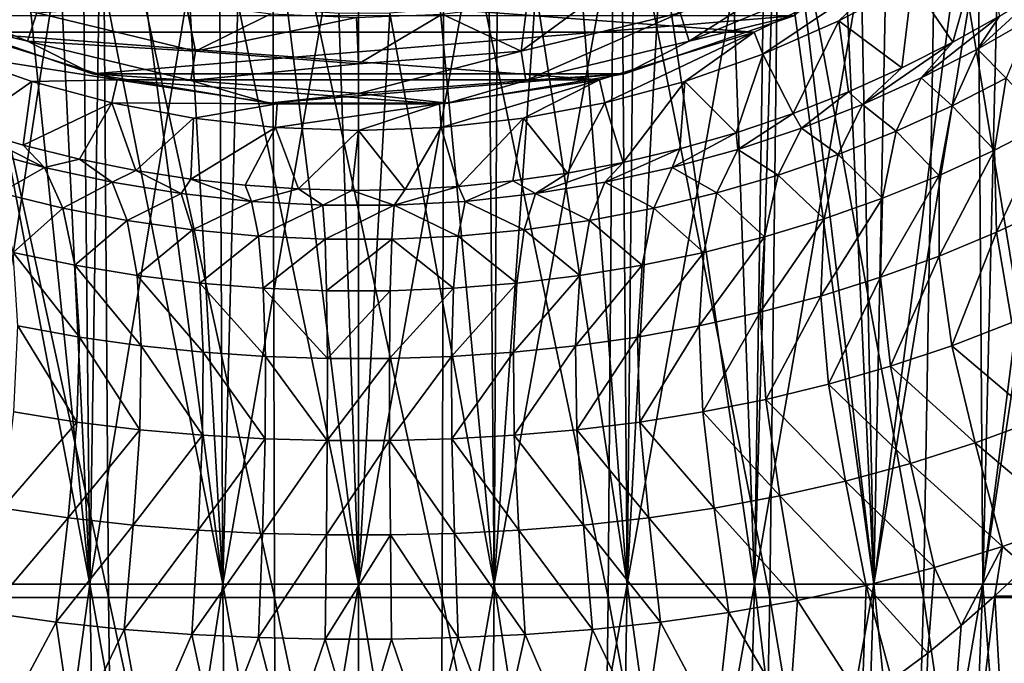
# Model space of a CAD drawing. Header units: metres. Extents: x -62 to 300, y -109 to 109.
# Tile 257 of 656: x -4 to 8, y -20 to -12. Entities that reach past the tile are written whole.
import ezdxf

# ---------------------------------------------------------------- set-up
doc = ezdxf.new("R2010")
doc.units = ezdxf.units.M
doc.layers.add('solid_500635', color=7, linetype='CONTINUOUS')

msp = doc.modelspace()

# ---------------------------------------------------------------- linework, layer by layer
at = {"layer": 'solid_500635'}
for points in [[(-4.751396, -18.722889, 10.404106), (-4.89263, -9.378201, 10.713366), (-3.318159, -9.378201, 11.300613)], [(-3.222375, -18.722889, 10.974401), (-4.751396, -18.722889, 10.404106), (-3.318159, -9.378201, 11.300613)], [(-3.222375, -18.722889, 10.974401), (-3.318159, -9.378201, 11.300613), (-1.67614, -9.378201, 11.657813)], [(-1.627756, -18.722889, 11.32129), (-3.222375, -18.722889, 10.974401), (-1.67614, -9.378201, 11.657813)], [(-1.627756, -18.722889, 11.32129), (-1.67614, -9.378201, 11.657813), (0, -9.378201, 11.777693)], [(0, -18.722889, 11.437709), (-1.627756, -18.722889, 11.32129), (0, -9.378201, 11.777693)], [(0, -18.722889, 11.437709), (0, -9.378201, 11.777693), (1.67614, -9.378201, 11.657813)], [(1.627756, -18.722889, 11.32129), (0, -18.722889, 11.437709), (1.67614, -9.378201, 11.657813)], [(1.627756, -18.722889, 11.32129), (1.67614, -9.378201, 11.657813), (3.318159, -9.378201, 11.300613)], [(3.222375, -18.722889, 10.974401), (1.627756, -18.722889, 11.32129), (3.318159, -9.378201, 11.300613)], [(3.222375, -18.722889, 10.974401), (3.318159, -9.378201, 11.300613), (4.89263, -9.378201, 10.713366)], [(4.751396, -18.722889, 10.404106), (3.222375, -18.722889, 10.974401), (4.89263, -9.378201, 10.713366)], [(4.751396, -18.722889, 10.404106), (4.89263, -9.378201, 10.713366), (6.367501, -9.378201, 9.908026)], [(6.183692, -18.722889, 9.622013), (4.751396, -18.722889, 10.404106), (6.367501, -9.378201, 9.908026)], [(5.989859, -9.383389, -10.140644), (5.760743, -9.592948, -10.266631), (6.183692, -18.722889, -9.622013)], [(7.420053, -9.378201, -9.146412), (5.989859, -9.383389, -10.140644), (6.183692, -18.722889, -9.622013)], [(6.183692, -18.722889, 9.622013), (6.367501, -9.378201, 9.908026), (7.712749, -9.378201, 8.900986)], [(7.490107, -18.722889, 8.644044), (6.183692, -18.722889, 9.622013), (7.712749, -9.378201, 8.900986)], [(7.420053, -9.378201, -9.146412), (6.183692, -18.722889, -9.622013), (7.490107, -18.722889, -8.644044)], [(8.689301, -9.378201, -7.950477), (7.420053, -9.378201, -9.146412), (7.490107, -18.722889, -8.644044)], [(7.490107, -18.722889, 8.644044), (7.712749, -9.378201, 8.900986), (8.900986, -9.378201, 7.712749)], [(8.644044, -18.722889, 7.490107), (7.490107, -18.722889, 8.644044), (8.900986, -9.378201, 7.712749)], [(8.689301, -9.378201, -7.950477), (7.490107, -18.722889, -8.644044), (8.644044, -18.722889, -7.490107)], [(-5.048886, -9.458281, 14.206204), (-4.934061, -18.882759, 13.883117), (-2.997687, -18.882759, 14.425663)], [(-3.06745, -9.458281, 14.761377), (-5.048886, -9.458281, 14.206204), (-2.997687, -18.882759, 14.425663)], [(-3.06745, -9.458281, 14.761377), (-2.997687, -18.882759, 14.425663), (-1.005472, -18.882759, 14.699487)], [(-1.028872, -9.458281, 15.041574), (-3.06745, -9.458281, 14.761377), (-1.005472, -18.882759, 14.699487)], [(-1.028872, -9.458281, 15.041574), (-1.005472, -18.882759, 14.699487), (1.005472, -18.882759, 14.699487)], [(1.028872, -9.458281, 15.041574), (-1.028872, -9.458281, 15.041574), (1.005472, -18.882759, 14.699487)], [(1.028872, -9.458281, 15.041574), (1.005472, -18.882759, 14.699487), (2.997687, -18.882759, 14.425663)], [(3.06745, -9.458281, 14.761377), (1.028872, -9.458281, 15.041574), (2.997687, -18.882759, 14.425663)], [(3.06745, -9.458281, 14.761377), (2.997687, -18.882759, 14.425663), (4.934061, -18.882759, 13.883117)], [(5.048886, -9.458281, 14.206204), (3.06745, -9.458281, 14.761377), (4.934061, -18.882759, 13.883117)], [(5.048886, -9.458281, 14.206204), (4.934061, -18.882759, 13.883117), (6.778522, -18.882759, 13.081954)], [(6.936272, -9.458281, 13.386397), (5.048886, -9.458281, 14.206204), (6.778522, -18.882759, 13.081954)], [(6.936272, -9.458281, 13.386397), (6.778522, -18.882759, 13.081954), (8.496713, -18.882759, 12.037099)], [(8.694448, -9.458281, 12.317227), (6.936272, -9.458281, 13.386397), (8.496713, -18.882759, 12.037099)], [(5.760743, -9.592948, -10.266631), (5.156703, -10.086422, -10.568942), (6.183692, -18.722889, -9.622013)], [(5.156703, -10.086422, -10.568942), (5.002838, -10.200698, -10.639322), (6.183692, -18.722889, -9.622013)], [(5.002838, -10.200698, -10.639322), (4.461769, -10.566623, -10.866693), (4.751396, -18.722889, -10.404106)], [(5.002838, -10.200698, -10.639322), (4.751396, -18.722889, -10.404106), (6.183692, -18.722889, -9.622013)], [(-4.826112, -10.32509, -10.71702), (-4.751396, -18.722889, -10.404106), (-3.222375, -18.722889, -10.974401)], [(-4.039246, -10.815668, -11.023385), (-4.826112, -10.32509, -10.71702), (-3.222375, -18.722889, -10.974401)], [(4.461769, -10.566623, -10.866693), (3.631193, -11.028137, -11.158134), (4.751396, -18.722889, -10.404106)], [(-3.590352, -11.045238, -11.170829), (-4.039246, -10.815668, -11.023385), (-3.222375, -18.722889, -10.974401)], [(7.131498, -12.222363, -19.842424), (6.641706, -11.503773, -36.392689), (7.482812, -10.97527, -36.392689)], [(7.688519, -11.910586, -19.350048), (7.131498, -12.222363, -19.842424), (7.482812, -10.97527, -36.392689)], [(-3.10386, -11.264496, -11.309093), (-3.590352, -11.045238, -11.170829), (-3.222375, -18.722889, -10.974401)], [(3.631193, -11.028137, -11.158134), (3.16512, -11.237353, -11.292922), (3.222375, -18.722889, -10.974401)], [(3.631193, -11.028137, -11.158134), (3.222375, -18.722889, -10.974401), (4.751396, -18.722889, -10.404106)], [(3.967935, -12.212049, -42.863949), (3.857465, -11.872057, -47.727131), (5.667172, -11.122452, -47.727131)], [(3.967935, -12.212049, -42.863949), (5.667172, -11.122452, -47.727131), (5.829468, -11.440976, -42.863949)], [(4.747665, -12.101635, -38), (-4.747665, -12.101635, -38), (-6.5, -11.25833, -38)], [(6.5, -11.25833, -38), (4.747665, -12.101635, -38), (-6.5, -11.25833, -38)], [(-3.10386, -11.264496, -11.309093), (-3.222375, -18.722889, -10.974401), (-1.627756, -18.722889, -11.32129)], [(-2.584586, -11.455875, -11.433174), (-3.10386, -11.264496, -11.309093), (-1.627756, -18.722889, -11.32129)], [(3.16512, -11.237353, -11.292922), (2.663182, -11.429002, -11.415939), (3.222375, -18.722889, -10.974401)], [(4.852975, -12.36518, -36.392689), (4.747665, -12.101635, -38), (6.5, -11.25833, -38)], [(4.852975, -12.36518, -36.392689), (6.5, -11.25833, -38), (5.763456, -11.96794, -36.392689)], [(5.763456, -11.96794, -36.392689), (6.5, -11.25833, -38), (6.641706, -11.503773, -36.392689)], [(-5.829468, -11.440976, -42.863949), (-3.967935, -12.212049, -42.863949), (-5.221393, -11.905237, -38)], [(-5.829468, -11.440976, -42.863949), (-3.857465, -11.872057, -47.727131), (-3.967935, -12.212049, -42.863949)], [(-2.028775, -11.620064, -11.539787), (-2.584586, -11.455875, -11.433174), (-1.627756, -18.722889, -11.32129)], [(2.663182, -11.429002, -11.415939), (2.129664, -11.596099, -11.522326), (3.222375, -18.722889, -10.974401)], [(3.967935, -12.212049, -42.863949), (5.829468, -11.440976, -42.863949), (5.221393, -11.905237, -38)], [(1.952774, -12.329332, -47.727131), (2.023299, -11.756059, -52.566944), (3.029588, -11.537775, -52.566944)], [(3.857465, -11.872057, -47.727131), (1.952774, -12.329332, -47.727131), (3.029588, -11.537775, -52.566944)], [(6.51883, -12.530626, -20.336859), (5.763456, -11.96794, -36.392689), (6.641706, -11.503773, -36.392689)], [(7.131498, -12.222363, -19.842424), (6.51883, -12.530626, -20.336859), (6.641706, -11.503773, -36.392689)], [(-1.445866, -11.75124, -11.623214), (-2.028775, -11.620064, -11.539787), (-1.627756, -18.722889, -11.32129)], [(2.129664, -11.596099, -11.522326), (1.569515, -11.725334, -11.607959), (1.627756, -18.722889, -11.32129)], [(2.129664, -11.596099, -11.522326), (1.627756, -18.722889, -11.32129), (3.222375, -18.722889, -10.974401)], [(7.425432, -12.308231, -17.969797), (7.688519, -11.910586, -19.350048), (8.193791, -11.600644, -18.853992)], [(8.06941, -11.938563, -17.330069), (7.425432, -12.308231, -17.969797), (8.193791, -11.600644, -18.853992)], [(-1.952774, -12.329332, -47.727131), (-3.857465, -11.872057, -47.727131), (-2.069861, -11.74795, -52.566944)], [(-1.952774, -12.329332, -47.727131), (-2.069861, -11.74795, -52.566944), (-1.050233, -11.882578, -52.566944)], [(-1.445866, -11.75124, -11.623214), (-1.627756, -18.722889, -11.32129), (0, -18.722889, -11.437709)], [(-0.848729, -11.835724, -11.679421), (-1.445866, -11.75124, -11.623214), (0, -18.722889, -11.437709)], [(1.569515, -11.725334, -11.607959), (0.980375, -11.821135, -11.669557), (1.627756, -18.722889, -11.32129)], [(1.952774, -12.329332, -47.727131), (1.003215, -11.88664, -52.566944), (2.023299, -11.756059, -52.566944)], [(-5.221393, -11.905237, -38), (-3.19066, -12.602324, -38), (5.221393, -11.905237, -38)], [(-3.967935, -12.212049, -42.863949), (-3.19066, -12.602324, -38), (-5.221393, -11.905237, -38)], [(-3.967935, -12.212049, -42.863949), (-3.857465, -11.872057, -47.727131), (-1.952774, -12.329332, -47.727131)], [(-3.19066, -12.602324, -38), (3.19066, -12.602324, -38), (5.221393, -11.905237, -38)], [(-1.952774, -12.329332, -47.727131), (-1.050233, -11.882578, -52.566944), (-0.023582, -11.928876, -52.566944)], [(-0.233106, -11.876997, -11.706632), (-0.848729, -11.835724, -11.679421), (0, -18.722889, -11.437709)], [(0.37879, -11.873583, -11.702929), (-0.233106, -11.876997, -11.706632), (0, -18.722889, -11.437709)], [(0, -12.483019, -47.727131), (-0.023582, -11.928876, -52.566944), (1.003215, -11.88664, -52.566944)], [(0.37879, -11.873583, -11.702929), (0, -18.722889, -11.437709), (1.627756, -18.722889, -11.32129)], [(1.952774, -12.329332, -47.727131), (0, -12.483019, -47.727131), (1.003215, -11.88664, -52.566944)], [(0.980375, -11.821135, -11.669557), (0.37879, -11.873583, -11.702929), (1.627756, -18.722889, -11.32129)], [(2.008698, -12.682419, -42.863949), (1.952774, -12.329332, -47.727131), (3.857465, -11.872057, -47.727131)], [(2.008698, -12.682419, -42.863949), (3.857465, -11.872057, -47.727131), (3.967935, -12.212049, -42.863949)], [(3.967935, -12.212049, -42.863949), (5.221393, -11.905237, -38), (3.19066, -12.602324, -38)], [(6.751344, -12.652664, -18.57132), (7.131498, -12.222363, -19.842424), (7.688519, -11.910586, -19.350048)], [(7.425432, -12.308231, -17.969797), (6.751344, -12.652664, -18.57132), (7.688519, -11.910586, -19.350048)], [(0, -12.483019, -47.727131), (-1.952774, -12.329332, -47.727131), (-0.023582, -11.928876, -52.566944)], [(5.214139, -13.077832, -21.212837), (4.852975, -12.36518, -36.392689), (5.763456, -11.96794, -36.392689)], [(5.877648, -12.817324, -20.797371), (5.214139, -13.077832, -21.212837), (5.763456, -11.96794, -36.392689)], [(6.51883, -12.530626, -20.336859), (5.877648, -12.817324, -20.797371), (5.763456, -11.96794, -36.392689)], [(7.770457, -12.655437, -16.172354), (7.425432, -12.308231, -17.969797), (8.06941, -11.938563, -17.330069)], [(-4.852975, -12.36518, -36.392689), (-4.747665, -12.101635, -38), (-2.893329, -12.673361, -38)], [(2.893329, -12.673361, -38), (-2.893329, -12.673361, -38), (-4.747665, -12.101635, -38)], [(4.747665, -12.101635, -38), (2.893329, -12.673361, -38), (-4.747665, -12.101635, -38)], [(2.955837, -12.950369, -36.392689), (2.893329, -12.673361, -38), (4.747665, -12.101635, -38)], [(2.955837, -12.950369, -36.392689), (4.747665, -12.101635, -38), (3.915354, -12.693268, -36.392689)], [(3.915354, -12.693268, -36.392689), (4.747665, -12.101635, -38), (4.852975, -12.36518, -36.392689)], [(-3.967935, -12.212049, -42.863949), (-2.008698, -12.682419, -42.863949), (-3.19066, -12.602324, -38)], [(-3.967935, -12.212049, -42.863949), (-1.952774, -12.329332, -47.727131), (-2.008698, -12.682419, -42.863949)], [(2.008698, -12.682419, -42.863949), (3.967935, -12.212049, -42.863949), (3.19066, -12.602324, -38)], [(6.04721, -12.969503, -19.129715), (6.51883, -12.530626, -20.336859), (7.131498, -12.222363, -19.842424)], [(6.751344, -12.652664, -18.57132), (6.04721, -12.969503, -19.129715), (7.131498, -12.222363, -19.842424)], [(-4.852975, -12.36518, -36.392689), (-2.893329, -12.673361, -38), (-3.915354, -12.693268, -36.392689)], [(-4.711662, -13.251649, -21.491497), (-4.852975, -12.36518, -36.392689), (-3.915354, -12.693268, -36.392689)], [(-2.008698, -12.682419, -42.863949), (-1.952774, -12.329332, -47.727131), (0, -12.483019, -47.727131)], [(0, -12.840508, -42.863949), (0, -12.483019, -47.727131), (1.952774, -12.329332, -47.727131)], [(0, -12.840508, -42.863949), (1.952774, -12.329332, -47.727131), (2.008698, -12.682419, -42.863949)], [(4.5327, -13.308744, -21.585068), (3.915354, -12.693268, -36.392689), (4.852975, -12.36518, -36.392689)], [(5.214139, -13.077832, -21.212837), (4.5327, -13.308744, -21.585068), (4.852975, -12.36518, -36.392689)], [(7.1218, -12.986961, -16.790104), (6.751344, -12.652664, -18.57132), (7.425432, -12.308231, -17.969797)], [(7.770457, -12.655437, -16.172354), (7.1218, -12.986961, -16.790104), (7.425432, -12.308231, -17.969797)], [(-2.008698, -12.682419, -42.863949), (0, -12.483019, -47.727131), (0, -12.840508, -42.863949)], [(-3.19066, -12.602324, -38), (-1.073209, -12.955619, -38), (3.19066, -12.602324, -38)], [(-2.008698, -12.682419, -42.863949), (-1.073209, -12.955619, -38), (-3.19066, -12.602324, -38)], [(-1.073209, -12.955619, -38), (1.073209, -12.955619, -38), (3.19066, -12.602324, -38)], [(2.008698, -12.682419, -42.863949), (3.19066, -12.602324, -38), (1.073209, -12.955619, -38)], [(6.04721, -12.969503, -19.129715), (5.877648, -12.817324, -20.797371), (6.51883, -12.530626, -20.336859)], [(-4.022582, -13.458506, -21.826416), (-4.711662, -13.251649, -21.491497), (-3.915354, -12.693268, -36.392689)], [(-4.022582, -13.458506, -21.826416), (-3.915354, -12.693268, -36.392689), (-2.955837, -12.950369, -36.392689)], [(-3.915354, -12.693268, -36.392689), (-2.893329, -12.673361, -38), (-2.955837, -12.950369, -36.392689)], [(-2.955837, -12.950369, -36.392689), (-2.893329, -12.673361, -38), (-0.973219, -12.96338, -38)], [(0.973219, -12.96338, -38), (-0.973219, -12.96338, -38), (-2.893329, -12.673361, -38)], [(2.893329, -12.673361, -38), (0.973219, -12.96338, -38), (-2.893329, -12.673361, -38)], [(-2.008698, -12.682419, -42.863949), (0, -12.840508, -42.863949), (-1.073209, -12.955619, -38)], [(0, -12.840508, -42.863949), (2.008698, -12.682419, -42.863949), (1.073209, -12.955619, -38)], [(0.992671, -13.246269, -36.392689), (0.973219, -12.96338, -38), (2.893329, -12.673361, -38)], [(0.992671, -13.246269, -36.392689), (2.893329, -12.673361, -38), (1.97979, -13.135047, -36.392689)], [(1.97979, -13.135047, -36.392689), (2.893329, -12.673361, -38), (2.955837, -12.950369, -36.392689)], [(3.177269, -13.66492, -22.157713), (2.955837, -12.950369, -36.392689), (3.915354, -12.693268, -36.392689)], [(3.85463, -13.5036, -21.899208), (3.177269, -13.66492, -22.157713), (3.915354, -12.693268, -36.392689)], [(4.5327, -13.308744, -21.585068), (3.85463, -13.5036, -21.899208), (3.915354, -12.693268, -36.392689)], [(6.449248, -13.292131, -17.369127), (6.04721, -12.969503, -19.129715), (6.751344, -12.652664, -18.57132)], [(7.1218, -12.986961, -16.790104), (6.449248, -13.292131, -17.369127), (6.751344, -12.652664, -18.57132)], [(7.63088, -13.517617, -15.08352), (7.1218, -12.986961, -16.790104), (7.770457, -12.655437, -16.172354)], [(8.274439, -13.188115, -14.450712), (7.63088, -13.517617, -15.08352), (7.770457, -12.655437, -16.172354)], [(0, -12.840508, -42.863949), (1.073209, -12.955619, -38), (-1.073209, -12.955619, -38)], [(5.313933, -13.255961, -19.639156), (5.214139, -13.077832, -21.212837), (5.877648, -12.817324, -20.797371)], [(6.04721, -12.969503, -19.129715), (5.313933, -13.255961, -19.639156), (5.877648, -12.817324, -20.797371)], [(-3.344415, -13.628107, -22.099682), (-4.022582, -13.458506, -21.826416), (-2.955837, -12.950369, -36.392689)], [(-2.671629, -13.764166, -22.317703), (-3.344415, -13.628107, -22.099682), (-2.955837, -12.950369, -36.392689)], [(-2.955837, -12.950369, -36.392689), (-0.973219, -12.96338, -38), (-1.97979, -13.135047, -36.392689)], [(-2.671629, -13.764166, -22.317703), (-2.955837, -12.950369, -36.392689), (-1.97979, -13.135047, -36.392689)], [(-1.97979, -13.135047, -36.392689), (-0.973219, -12.96338, -38), (-0.992671, -13.246269, -36.392689)], [(-0.992671, -13.246269, -36.392689), (-0.973219, -12.96338, -38), (0.973219, -12.96338, -38)], [(-0.992671, -13.246269, -36.392689), (0.973219, -12.96338, -38), (0, -13.283412, -36.392689)], [(0, -13.283412, -36.392689), (0.973219, -12.96338, -38), (0.992671, -13.246269, -36.392689)], [(2.507069, -13.792595, -22.364531), (1.97979, -13.135047, -36.392689), (2.955837, -12.950369, -36.392689)], [(3.177269, -13.66492, -22.157713), (2.507069, -13.792595, -22.364531), (2.955837, -12.950369, -36.392689)], [(5.753534, -13.569279, -17.904793), (5.313933, -13.255961, -19.639156), (6.04721, -12.969503, -19.129715)], [(6.449248, -13.292131, -17.369127), (5.753534, -13.569279, -17.904793), (6.04721, -12.969503, -19.129715)], [(6.967309, -13.820713, -15.681166), (6.449248, -13.292131, -17.369127), (7.1218, -12.986961, -16.790104)], [(7.63088, -13.517617, -15.08352), (6.967309, -13.820713, -15.681166), (7.1218, -12.986961, -16.790104)], [(4.552754, -13.509099, -20.093391), (4.5327, -13.308744, -21.585068), (5.214139, -13.077832, -21.212837)], [(5.313933, -13.255961, -19.639156), (4.552754, -13.509099, -20.093391), (5.214139, -13.077832, -21.212837)], [(-2.008943, -13.867478, -22.485865), (-2.671629, -13.764166, -22.317703), (-1.97979, -13.135047, -36.392689)], [(-2.008943, -13.867478, -22.485865), (-1.97979, -13.135047, -36.392689), (-0.992671, -13.246269, -36.392689)], [(1.202482, -13.953315, -22.623348), (0.992671, -13.246269, -36.392689), (1.97979, -13.135047, -36.392689)], [(1.85037, -13.887791, -22.518703), (1.202482, -13.953315, -22.623348), (1.97979, -13.135047, -36.392689)], [(2.507069, -13.792595, -22.364531), (1.85037, -13.887791, -22.518703), (1.97979, -13.135047, -36.392689)], [(7.654852, -14.50305, -14.092603), (7.63088, -13.517617, -15.08352), (8.274439, -13.188115, -14.450712)], [(8.326736, -14.189414, -13.476772), (7.654852, -14.50305, -14.092603), (8.274439, -13.188115, -14.450712)], [(-3.765738, -13.726013, -20.485899), (-4.711662, -13.251649, -21.491497), (-4.022582, -13.458506, -21.826416)], [(-3.765738, -13.726013, -20.485899), (-4.553016, -13.50903, -20.09326), (-4.711662, -13.251649, -21.491497)], [(-1.360026, -13.939931, -22.602642), (-2.008943, -13.867478, -22.485865), (-0.992671, -13.246269, -36.392689)], [(-0.716786, -13.984072, -22.673008), (-1.360026, -13.939931, -22.602642), (-0.992671, -13.246269, -36.392689)], [(-0.716786, -13.984072, -22.673008), (-0.992671, -13.246269, -36.392689), (0, -13.283412, -36.392689)], [(-0.077156, -14.000749, -22.701035), (-0.716786, -13.984072, -22.673008), (0, -13.283412, -36.392689)], [(0.558842, -13.990666, -22.684589), (-0.077156, -14.000749, -22.701035), (0, -13.283412, -36.392689)], [(0.558842, -13.990666, -22.684589), (0, -13.283412, -36.392689), (0.992671, -13.246269, -36.392689)], [(1.202482, -13.953315, -22.623348), (0.558842, -13.990666, -22.684589), (0.992671, -13.246269, -36.392689)], [(3.765466, -13.726084, -20.486023), (3.85463, -13.5036, -21.899208), (4.5327, -13.308744, -21.585068)], [(4.552754, -13.509099, -20.093391), (3.765466, -13.726084, -20.486023), (4.5327, -13.308744, -21.585068)], [(5.036134, -13.816531, -18.391777), (4.552754, -13.509099, -20.093391), (5.313933, -13.255961, -19.639156)], [(5.753534, -13.569279, -17.904793), (5.036134, -13.816531, -18.391777), (5.313933, -13.255961, -19.639156)], [(6.285006, -14.095989, -16.239571), (5.753534, -13.569279, -17.904793), (6.449248, -13.292131, -17.369127)], [(6.967309, -13.820713, -15.681166), (6.285006, -14.095989, -16.239571), (6.449248, -13.292131, -17.369127)], [(-3.765738, -13.726013, -20.485899), (-4.022582, -13.458506, -21.826416), (-3.344415, -13.628107, -22.099682)], [(-4.298963, -14.031992, -18.824343), (-4.553016, -13.50903, -20.09326), (-3.765738, -13.726013, -20.485899)], [(2.955301, -13.904047, -20.810429), (3.177269, -13.66492, -22.157713), (3.85463, -13.5036, -21.899208)], [(3.765466, -13.726084, -20.486023), (2.955301, -13.904047, -20.810429), (3.85463, -13.5036, -21.899208)], [(4.298723, -14.032044, -18.824465), (3.765466, -13.726084, -20.486023), (4.552754, -13.509099, -20.093391)], [(5.036134, -13.816531, -18.391777), (4.298723, -14.032044, -18.824465), (4.552754, -13.509099, -20.093391)], [(5.585321, -14.342364, -16.754377), (5.036134, -13.816531, -18.391777), (5.753534, -13.569279, -17.904793)], [(6.285006, -14.095989, -16.239571), (5.585321, -14.342364, -16.754377), (5.753534, -13.569279, -17.904793)], [(6.966369, -14.788158, -14.67254), (6.967309, -13.820713, -15.681166), (7.63088, -13.517617, -15.08352)], [(7.654852, -14.50305, -14.092603), (6.966369, -14.788158, -14.67254), (7.63088, -13.517617, -15.08352)], [(-2.955562, -13.903992, -20.810331), (-3.765738, -13.726013, -20.485899), (-3.344415, -13.628107, -22.099682)], [(-2.955562, -13.903992, -20.810331), (-3.344415, -13.628107, -22.099682), (-2.671629, -13.764166, -22.317703)], [(2.125683, -14.040145, -21.060226), (2.507069, -13.792595, -22.364531), (3.177269, -13.66492, -22.157713)], [(2.955301, -13.904047, -20.810429), (2.125683, -14.040145, -21.060226), (3.177269, -13.66492, -22.157713)], [(-3.543507, -14.214231, -19.197018), (-4.298963, -14.031992, -18.824343), (-3.765738, -13.726013, -20.485899)], [(-3.543507, -14.214231, -19.197018), (-3.765738, -13.726013, -20.485899), (-2.955562, -13.903992, -20.810331)], [(-2.125976, -14.040113, -21.060162), (-2.955562, -13.903992, -20.810331), (-2.671629, -13.764166, -22.317703)], [(-2.125976, -14.040113, -21.060162), (-2.671629, -13.764166, -22.317703), (-2.008943, -13.867478, -22.485865)], [(2.125683, -14.040145, -21.060226), (1.85037, -13.887791, -22.518703), (2.507069, -13.792595, -22.364531)], [(3.543259, -14.214288, -19.197128), (2.955301, -13.904047, -20.810429), (3.765466, -13.726084, -20.486023)], [(4.298723, -14.032044, -18.824465), (3.543259, -14.214288, -19.197128), (3.765466, -13.726084, -20.486023)], [(4.870274, -14.558756, -17.220726), (4.298723, -14.032044, -18.824465), (5.036134, -13.816531, -18.391777)], [(5.585321, -14.342364, -16.754377), (4.870274, -14.558756, -17.220726), (5.036134, -13.816531, -18.391777)], [(-2.772854, -14.361849, -19.503908), (-3.543507, -14.214231, -19.197018), (-2.955562, -13.903992, -20.810331)], [(-2.772854, -14.361849, -19.503908), (-2.955562, -13.903992, -20.810331), (-2.125976, -14.040113, -21.060162)], [(-1.281739, -14.132325, -21.230183), (-2.125976, -14.040113, -21.060162), (-2.008943, -13.867478, -22.485865)], [(-1.281739, -14.132325, -21.230183), (-2.008943, -13.867478, -22.485865), (-1.360026, -13.939931, -22.602642)], [(1.281461, -14.13236, -21.230238), (1.202482, -13.953315, -22.623348), (1.85037, -13.887791, -22.518703)], [(2.125683, -14.040145, -21.060226), (1.281461, -14.13236, -21.230238), (1.85037, -13.887791, -22.518703)], [(2.772614, -14.361896, -19.503998), (2.125683, -14.040145, -21.060226), (2.955301, -13.904047, -20.810429)], [(3.543259, -14.214288, -19.197128), (2.772614, -14.361896, -19.503998), (2.955301, -13.904047, -20.810429)], [(6.263139, -15.043653, -15.212739), (6.285006, -14.095989, -16.239571), (6.967309, -13.820713, -15.681166)], [(6.966369, -14.788158, -14.67254), (6.263139, -15.043653, -15.212739), (6.967309, -13.820713, -15.681166)], [(-4.142204, -14.744224, -17.633469), (-4.298963, -14.031992, -18.824343), (-3.543507, -14.214231, -19.197018)], [(-1.989772, -14.473456, -19.73959), (-2.772854, -14.361849, -19.503908), (-2.125976, -14.040113, -21.060162)], [(-1.989772, -14.473456, -19.73959), (-2.125976, -14.040113, -21.060162), (-1.281739, -14.132325, -21.230183)], [(-1.281739, -14.132325, -21.230183), (-1.360026, -13.939931, -22.602642), (-0.716786, -13.984072, -22.673008)], [(-0.428405, -14.178847, -21.316248), (-1.281739, -14.132325, -21.230183), (-0.716786, -13.984072, -22.673008)], [(-0.428405, -14.178847, -21.316248), (-0.716786, -13.984072, -22.673008), (-0.077156, -14.000749, -22.701035)], [(0.428117, -14.178843, -21.31625), (-0.428405, -14.178847, -21.316248), (-0.077156, -14.000749, -22.701035)], [(0.428117, -14.178843, -21.31625), (-0.077156, -14.000749, -22.701035), (0.558842, -13.990666, -22.684589)], [(0.428117, -14.178843, -21.31625), (0.558842, -13.990666, -22.684589), (1.202482, -13.953315, -22.623348)], [(1.281461, -14.13236, -21.230238), (0.428117, -14.178843, -21.31625), (1.202482, -13.953315, -22.623348)], [(1.98951, -14.473478, -19.739651), (1.281461, -14.13236, -21.230238), (2.125683, -14.040145, -21.060226)], [(2.772614, -14.361896, -19.503998), (1.98951, -14.473478, -19.739651), (2.125683, -14.040145, -21.060226)], [(4.141965, -14.744266, -17.633595), (3.543259, -14.214288, -19.197128), (4.298723, -14.032044, -18.824465)], [(4.870274, -14.558756, -17.220726), (4.141965, -14.744266, -17.633595), (4.298723, -14.032044, -18.824465)], [(-1.197599, -14.54841, -19.899578), (-1.989772, -14.473456, -19.73959), (-1.281739, -14.132325, -21.230183)], [(-1.197599, -14.54841, -19.899578), (-1.281739, -14.132325, -21.230183), (-0.428405, -14.178847, -21.316248)], [(1.197348, -14.548442, -19.899622), (0.428117, -14.178843, -21.31625), (1.281461, -14.13236, -21.230238)], [(1.98951, -14.473478, -19.739651), (1.197348, -14.548442, -19.899622), (1.281461, -14.13236, -21.230238)], [(5.54707, -15.268924, -15.709078), (5.585321, -14.342364, -16.754377), (6.285006, -14.095989, -16.239571)], [(6.263139, -15.043653, -15.212739), (5.54707, -15.268924, -15.709078), (6.285006, -14.095989, -16.239571)], [(-3.40278, -14.898458, -17.987766), (-4.142204, -14.744224, -17.633469), (-3.543507, -14.214231, -19.197018)], [(-3.40278, -14.898458, -17.987766), (-3.543507, -14.214231, -19.197018), (-2.772854, -14.361849, -19.503908)], [(-0.399922, -14.586005, -19.980459), (-1.197599, -14.54841, -19.899578), (-0.428405, -14.178847, -21.316248)], [(-0.399922, -14.586005, -19.980459), (-0.428405, -14.178847, -21.316248), (0.428117, -14.178843, -21.31625)], [(0.399665, -14.585999, -19.980465), (-0.399922, -14.586005, -19.980459), (0.428117, -14.178843, -21.31625)], [(1.197348, -14.548442, -19.899622), (0.399665, -14.585999, -19.980465), (0.428117, -14.178843, -21.31625)], [(3.402532, -14.898509, -17.987871), (2.772614, -14.361896, -19.503998), (3.543259, -14.214288, -19.197128)], [(4.141965, -14.744266, -17.633595), (3.402532, -14.898509, -17.987871), (3.543259, -14.214288, -19.197128)], [(7.839311, -15.587341, -13.228752), (7.654852, -14.50305, -14.092603), (8.326736, -14.189414, -13.476772)], [(-2.654819, -15.021404, -18.278494), (-3.40278, -14.898458, -17.987766), (-2.772854, -14.361849, -19.503908)], [(-2.654819, -15.021404, -18.278494), (-2.772854, -14.361849, -19.503908), (-1.989772, -14.473456, -19.73959)], [(2.654577, -15.021445, -18.278582), (1.98951, -14.473478, -19.739651), (2.772614, -14.361896, -19.503998)], [(3.402532, -14.898509, -17.987871), (2.654577, -15.021445, -18.278582), (2.772614, -14.361896, -19.503998)], [(4.820681, -15.463531, -16.157124), (4.870274, -14.558756, -17.220726), (5.585321, -14.342364, -16.754377)], [(5.54707, -15.268924, -15.709078), (4.820681, -15.463531, -16.157124), (5.585321, -14.342364, -16.754377)], [(-1.900497, -15.112953, -18.501135), (-2.654819, -15.021404, -18.278494), (-1.989772, -14.473456, -19.73959)], [(-1.900497, -15.112953, -18.501135), (-1.989772, -14.473456, -19.73959), (-1.197599, -14.54841, -19.899578)], [(1.900241, -15.112969, -18.501198), (1.197348, -14.548442, -19.899622), (1.98951, -14.473478, -19.739651)], [(2.654577, -15.021445, -18.278582), (1.900241, -15.112969, -18.501198), (1.98951, -14.473478, -19.739651)], [(7.116676, -15.865149, -13.793422), (6.966369, -14.788158, -14.67254), (7.654852, -14.50305, -14.092603)], [(7.839311, -15.587341, -13.228752), (7.116676, -15.865149, -13.793422), (7.654852, -14.50305, -14.092603)], [(-1.141926, -15.173723, -18.651871), (-1.900497, -15.112953, -18.501135), (-1.197599, -14.54841, -19.899578)], [(-1.141926, -15.173723, -18.651871), (-1.197599, -14.54841, -19.899578), (-0.399922, -14.586005, -19.980459)], [(-0.38099, -15.203959, -18.727972), (-1.141926, -15.173723, -18.651871), (-0.399922, -14.586005, -19.980459)], [(-0.38099, -15.203959, -18.727972), (-0.399922, -14.586005, -19.980459), (0.399665, -14.585999, -19.980465)], [(0.380738, -15.203951, -18.727985), (-0.38099, -15.203959, -18.727972), (0.399665, -14.585999, -19.980465)], [(1.141677, -15.173752, -18.651909), (0.380738, -15.203951, -18.727985), (0.399665, -14.585999, -19.980465)], [(1.141677, -15.173752, -18.651909), (0.399665, -14.585999, -19.980465), (1.197348, -14.548442, -19.899622)], [(1.900241, -15.112969, -18.501198), (1.141677, -15.173752, -18.651909), (1.197348, -14.548442, -19.899622)], [(4.086486, -15.627361, -16.552376), (4.141965, -14.744266, -17.633595), (4.870274, -14.558756, -17.220726)], [(4.820681, -15.463531, -16.157124), (4.086486, -15.627361, -16.552376), (4.870274, -14.558756, -17.220726)], [(-3.347028, -15.760948, -16.890209), (-4.142204, -14.744224, -17.633469), (-3.40278, -14.898458, -17.987766)], [(-3.347028, -15.760948, -16.890209), (-4.086683, -15.627337, -16.552275), (-4.142204, -14.744224, -17.633469)], [(3.346822, -15.760985, -16.890289), (3.402532, -14.898509, -17.987871), (4.141965, -14.744266, -17.633595)], [(4.086486, -15.627361, -16.552376), (3.346822, -15.760985, -16.890289), (4.141965, -14.744266, -17.633595)], [(6.382023, -16.111273, -14.317892), (6.263139, -15.043653, -15.212739), (6.966369, -14.788158, -14.67254)], [(7.116676, -15.865149, -13.793422), (6.382023, -16.111273, -14.317892), (6.966369, -14.788158, -14.67254)], [(-2.604321, -15.865457, -17.166529), (-3.40278, -14.898458, -17.987766), (-2.654819, -15.021404, -18.278494)], [(-2.604321, -15.865457, -17.166529), (-3.347028, -15.760948, -16.890209), (-3.40278, -14.898458, -17.987766)], [(2.60412, -15.865488, -17.166597), (2.654577, -15.021445, -18.278582), (3.402532, -14.898509, -17.987871)], [(3.346822, -15.760985, -16.890289), (2.60412, -15.865488, -17.166597), (3.402532, -14.898509, -17.987871)], [(-1.860282, -15.941843, -17.377533), (-2.654819, -15.021404, -18.278494), (-1.900497, -15.112953, -18.501135)], [(-1.860282, -15.941843, -17.377533), (-2.604321, -15.865457, -17.166529), (-2.654819, -15.021404, -18.278494)], [(-1.116027, -15.991808, -17.520004), (-1.900497, -15.112953, -18.501135), (-1.141926, -15.173723, -18.651871)], [(-1.116027, -15.991808, -17.520004), (-1.860282, -15.941843, -17.377533), (-1.900497, -15.112953, -18.501135)], [(1.115822, -15.991834, -17.520029), (1.141677, -15.173752, -18.651909), (1.900241, -15.112969, -18.501198)], [(1.860074, -15.941851, -17.377584), (1.115822, -15.991834, -17.520029), (1.900241, -15.112969, -18.501198)], [(1.860074, -15.941851, -17.377584), (1.900241, -15.112969, -18.501198), (2.654577, -15.021445, -18.278582)], [(2.60412, -15.865488, -17.166597), (1.860074, -15.941851, -17.377584), (2.654577, -15.021445, -18.278582)], [(5.637737, -16.325451, -14.798248), (5.54707, -15.268924, -15.709078), (6.263139, -15.043653, -15.212739)], [(6.382023, -16.111273, -14.317892), (5.637737, -16.325451, -14.798248), (6.263139, -15.043653, -15.212739)], [(-0.37203, -16.016413, -17.591833), (-1.141926, -15.173723, -18.651871), (-0.38099, -15.203959, -18.727972)], [(-0.37203, -16.016413, -17.591833), (-1.116027, -15.991808, -17.520004), (-1.141926, -15.173723, -18.651871)], [(-0.37203, -16.016413, -17.591833), (-0.38099, -15.203959, -18.727972), (0.380738, -15.203951, -18.727985)], [(0.371826, -16.016401, -17.591848), (-0.37203, -16.016413, -17.591833), (0.380738, -15.203951, -18.727985)], [(0.371826, -16.016401, -17.591848), (0.380738, -15.203951, -18.727985), (1.141677, -15.173752, -18.651909)], [(1.115822, -15.991834, -17.520029), (0.371826, -16.016401, -17.591848), (1.141677, -15.173752, -18.651909)], [(4.886791, -16.507729, -15.230424), (4.820681, -15.463531, -16.157124), (5.54707, -15.268924, -15.709078)], [(5.637737, -16.325451, -14.798248), (4.886791, -16.507729, -15.230424), (5.54707, -15.268924, -15.709078)], [(4.132085, -16.658585, -15.610385), (4.086486, -15.627361, -16.552376), (4.820681, -15.463531, -16.157124)], [(4.886791, -16.507729, -15.230424), (4.132085, -16.658585, -15.610385), (4.820681, -15.463531, -16.157124)], [(8.16145, -16.74897, -12.52879), (7.116676, -15.865149, -13.793422), (7.839311, -15.587341, -13.228752)], [(-3.376441, -16.779306, -15.933975), (-4.132345, -16.658554, -15.610256), (-4.086683, -15.627337, -16.552275)], [(-3.376441, -16.779306, -15.933975), (-4.086683, -15.627337, -16.552275), (-3.347028, -15.760948, -16.890209)], [(3.376171, -16.779348, -15.934072), (3.346822, -15.760985, -16.890289), (4.086486, -15.627361, -16.552376)], [(4.132085, -16.658585, -15.610385), (3.376171, -16.779348, -15.934072), (4.086486, -15.627361, -16.552376)], [(-2.621677, -16.871964, -16.197762), (-3.376441, -16.779306, -15.933975), (-3.347028, -15.760948, -16.890209)], [(-2.621677, -16.871964, -16.197762), (-3.347028, -15.760948, -16.890209), (-2.604321, -15.865457, -17.166529)], [(2.621411, -16.872, -16.197845), (2.60412, -15.865488, -17.166597), (3.346822, -15.760985, -16.890289)], [(3.376171, -16.779348, -15.934072), (2.621411, -16.872, -16.197845), (3.346822, -15.760985, -16.890289)], [(-1.869464, -16.938375, -16.398634), (-2.621677, -16.871964, -16.197762), (-2.604321, -15.865457, -17.166529)], [(-1.869464, -16.938375, -16.398634), (-2.604321, -15.865457, -17.166529), (-1.860282, -15.941843, -17.377533)], [(-1.120171, -16.981127, -16.533909), (-1.869464, -16.938375, -16.398634), (-1.860282, -15.941843, -17.377533)], [(-1.120171, -16.981127, -16.533909), (-1.860282, -15.941843, -17.377533), (-1.116027, -15.991808, -17.520004)], [(1.119904, -16.981155, -16.533936), (1.115822, -15.991834, -17.520029), (1.860074, -15.941851, -17.377584)], [(1.869195, -16.938383, -16.398701), (1.119904, -16.981155, -16.533936), (1.860074, -15.941851, -17.377584)], [(1.869195, -16.938383, -16.398701), (1.860074, -15.941851, -17.377584), (2.60412, -15.865488, -17.166597)], [(2.621411, -16.872, -16.197845), (1.869195, -16.938383, -16.398701), (2.60412, -15.865488, -17.166597)], [(7.397775, -17.028961, -13.078841), (6.382023, -16.111273, -14.317892), (7.116676, -15.865149, -13.793422)], [(8.16145, -16.74897, -12.52879), (7.397775, -17.028961, -13.078841), (7.116676, -15.865149, -13.793422)], [(-0.373187, -17.001936, -16.602018), (-1.120171, -16.981127, -16.533909), (-1.116027, -15.991808, -17.520004)], [(-0.373187, -17.001936, -16.602018), (-1.116027, -15.991808, -17.520004), (-0.37203, -16.016413, -17.591833)], [(-0.373187, -17.001936, -16.602018), (-0.37203, -16.016413, -17.591833), (0.371826, -16.016401, -17.591848)], [(0.372923, -17.001925, -16.602041), (-0.373187, -17.001936, -16.602018), (0.371826, -16.016401, -17.591848)], [(0.372923, -17.001925, -16.602041), (0.371826, -16.016401, -17.591848), (1.115822, -15.991834, -17.520029)], [(1.119904, -16.981155, -16.533936), (0.372923, -17.001925, -16.602041), (1.115822, -15.991834, -17.520029)], [(6.623587, -17.275126, -13.588391), (5.637737, -16.325451, -14.798248), (6.382023, -16.111273, -14.317892)], [(7.397775, -17.028961, -13.078841), (6.623587, -17.275126, -13.588391), (6.382023, -16.111273, -14.317892)], [(5.841647, -17.487421, -14.053714), (4.886791, -16.507729, -15.230424), (5.637737, -16.325451, -14.798248)], [(6.623587, -17.275126, -13.588391), (5.841647, -17.487421, -14.053714), (5.637737, -16.325451, -14.798248)], [(5.055307, -17.666208, -14.471077), (4.132085, -16.658585, -15.610385), (4.886791, -16.507729, -15.230424)], [(5.841647, -17.487421, -14.053714), (5.055307, -17.666208, -14.471077), (4.886791, -16.507729, -15.230424)], [(-4.268123, -17.812336, -14.836702), (-4.132345, -16.658554, -15.610256), (-3.376441, -16.779306, -15.933975)], [(4.267787, -17.812372, -14.836857), (3.376171, -16.779348, -15.934072), (4.132085, -16.658585, -15.610385)], [(5.055307, -17.666208, -14.471077), (4.267787, -17.812372, -14.836857), (4.132085, -16.658585, -15.610385)], [(8.16145, -16.74897, -12.52879), (8.531973, -17.987173, -12.064108), (7.397775, -17.028961, -13.078841)], [(-3.482189, -17.927723, -15.147317), (-4.268123, -17.812336, -14.836702), (-3.376441, -16.779306, -15.933975)], [(-3.482189, -17.927723, -15.147317), (-3.376441, -16.779306, -15.933975), (-2.621677, -16.871964, -16.197762)], [(-2.700187, -18.014977, -15.399611), (-3.482189, -17.927723, -15.147317), (-2.621677, -16.871964, -16.197762)], [(-2.700187, -18.014977, -15.399611), (-2.621677, -16.871964, -16.197762), (-1.869464, -16.938375, -16.398634)], [(2.699845, -18.015018, -15.399709), (1.869195, -16.938383, -16.398701), (2.621411, -16.872, -16.197845)], [(3.481842, -17.927773, -15.14743), (2.621411, -16.872, -16.197845), (3.376171, -16.779348, -15.934072)], [(3.481842, -17.927773, -15.14743), (2.699845, -18.015018, -15.399709), (2.621411, -16.872, -16.197845)], [(4.267787, -17.812372, -14.836857), (3.481842, -17.927773, -15.14743), (3.376171, -16.779348, -15.934072)], [(-1.923355, -18.076557, -15.59123), (-2.700187, -18.014977, -15.399611), (-1.869464, -16.938375, -16.398634)], [(-1.923355, -18.076557, -15.59123), (-1.869464, -16.938375, -16.398634), (-1.120171, -16.981127, -16.533909)], [(-1.151578, -18.115683, -15.719951), (-1.923355, -18.076557, -15.59123), (-1.120171, -16.981127, -16.533909)], [(-1.151578, -18.115683, -15.719951), (-1.120171, -16.981127, -16.533909), (-0.373187, -17.001936, -16.602018)], [(-0.383513, -18.134546, -15.784678), (-1.151578, -18.115683, -15.719951), (-0.373187, -17.001936, -16.602018)], [(-0.383513, -18.134546, -15.784678), (-0.373187, -17.001936, -16.602018), (0.372923, -17.001925, -16.602041)], [(0.383177, -18.134533, -15.784707), (-0.383513, -18.134546, -15.784678), (0.372923, -17.001925, -16.602041)], [(1.151236, -18.115715, -15.71998), (0.372923, -17.001925, -16.602041), (1.119904, -16.981155, -16.533936)], [(1.151236, -18.115715, -15.71998), (0.383177, -18.134533, -15.784707), (0.372923, -17.001925, -16.602041)], [(1.923014, -18.076567, -15.591308), (1.119904, -16.981155, -16.533936), (1.869195, -16.938383, -16.398701)], [(1.923014, -18.076567, -15.591308), (1.151236, -18.115715, -15.71998), (1.119904, -16.981155, -16.533936)], [(2.699845, -18.015018, -15.399709), (1.923014, -18.076567, -15.591308), (1.869195, -16.938383, -16.398701)], [(7.724559, -18.274351, -12.594335), (6.623587, -17.275126, -13.588391), (7.397775, -17.028961, -13.078841)], [(7.724559, -18.274351, -12.594335), (7.397775, -17.028961, -13.078841), (8.531973, -17.987173, -12.064108)], [(6.911331, -18.524202, -13.081725), (5.841647, -17.487421, -14.053714), (6.623587, -17.275126, -13.588391)], [(7.724559, -18.274351, -12.594335), (6.911331, -18.524202, -13.081725), (6.623587, -17.275126, -13.588391)], [(6.091265, -18.738876, -13.525499), (5.055307, -17.666208, -14.471077), (5.841647, -17.487421, -14.053714)], [(6.911331, -18.524202, -13.081725), (6.091265, -18.738876, -13.525499), (5.841647, -17.487421, -14.053714)], [(5.267939, -18.91888, -13.922338), (4.267787, -17.812372, -14.836857), (5.055307, -17.666208, -14.471077)], [(6.091265, -18.738876, -13.525499), (5.267939, -18.91888, -13.922338), (5.055307, -17.666208, -14.471077)], [(-4.444048, -19.065437, -14.269288), (-4.268123, -17.812336, -14.836702), (-3.482189, -17.927723, -15.147317)], [(4.444661, -19.065319, -14.269059), (3.481842, -17.927773, -15.14743), (4.267787, -17.812372, -14.836857)], [(5.267939, -18.91888, -13.922338), (4.444661, -19.065319, -14.269059), (4.267787, -17.812372, -14.836857)], [(-3.623672, -19.180422, -14.562714), (-4.444048, -19.065437, -14.269288), (-3.482189, -17.927723, -15.147317)], [(-3.623672, -19.180422, -14.562714), (-3.482189, -17.927723, -15.147317), (-2.700187, -18.014977, -15.399611)], [(3.62427, -19.180355, -14.562506), (2.699845, -18.015018, -15.399709), (3.481842, -17.927773, -15.14743)], [(4.444661, -19.065319, -14.269059), (3.62427, -19.180355, -14.562506), (3.481842, -17.927773, -15.14743)], [(-2.808508, -19.266905, -14.800322), (-3.623672, -19.180422, -14.562714), (-2.700187, -18.014977, -15.399611)], [(-2.808508, -19.266905, -14.800322), (-2.700187, -18.014977, -15.399611), (-1.923355, -18.076557, -15.59123)], [(2.809104, -19.266859, -14.80017), (1.923014, -18.076567, -15.591308), (2.699845, -18.015018, -15.399709)], [(3.62427, -19.180355, -14.562506), (2.809104, -19.266859, -14.80017), (2.699845, -18.015018, -15.399709)], [(7.724559, -18.274351, -12.594335), (8.531973, -17.987173, -12.064108), (8.00633, -18.51845, -12.389533)], [(-1.999667, -19.327583, -14.980339), (-2.808508, -19.266905, -14.800322), (-1.923355, -18.076557, -15.59123)], [(-1.999667, -19.327583, -14.980339), (-1.923355, -18.076557, -15.59123), (-1.151578, -18.115683, -15.719951)], [(-1.196788, -19.365978, -15.100965), (-1.999667, -19.327583, -14.980339), (-1.151578, -18.115683, -15.719951)], [(-1.196788, -19.365978, -15.100965), (-1.151578, -18.115683, -15.719951), (-0.383513, -18.134546, -15.784678)], [(-0.398207, -19.384413, -15.161541), (-1.196788, -19.365978, -15.100965), (-0.383513, -18.134546, -15.784678)], [(-0.398207, -19.384413, -15.161541), (-0.383513, -18.134546, -15.784678), (0.383177, -18.134533, -15.784707)], [(0.398794, -19.384386, -15.161536), (-0.398207, -19.384413, -15.161541), (0.383177, -18.134533, -15.784707)], [(1.197373, -19.365978, -15.100883), (0.383177, -18.134533, -15.784707), (1.151236, -18.115715, -15.71998)], [(1.197373, -19.365978, -15.100883), (0.398794, -19.384386, -15.161536), (0.383177, -18.134533, -15.784707)], [(2.000258, -19.327536, -14.980236), (1.151236, -18.115715, -15.71998), (1.923014, -18.076567, -15.591308)], [(2.000258, -19.327536, -14.980236), (1.197373, -19.365978, -15.100883), (1.151236, -18.115715, -15.71998)], [(2.809104, -19.266859, -14.80017), (2.000258, -19.327536, -14.980236), (1.923014, -18.076567, -15.591308)], [(7.724559, -18.274351, -12.594335), (7.230516, -19.220484, -12.818687), (6.911331, -18.524202, -13.081725)], [(7.724559, -18.274351, -12.594335), (7.635584, -18.863541, -12.602031), (7.230516, -19.220484, -12.818687)], [(7.724559, -18.274351, -12.594335), (8.00633, -18.51845, -12.389533), (7.635584, -18.863541, -12.602031)], [(6.911331, -18.524202, -13.081725), (6.828549, -19.550798, -13.018684), (6.091265, -18.738876, -13.525499)], [(6.911331, -18.524202, -13.081725), (7.230516, -19.220484, -12.818687), (6.828549, -19.550798, -13.018684)], [(7.635584, -18.863541, -12.602031), (8.00633, -18.51845, -12.389533), (9.166752, -18.882759, -11.535014)], [(-4.516285, -28.056614, 9.889286), (-4.751396, -18.722889, 10.404106), (-3.222375, -18.722889, 10.974401)], [(-4.751396, -18.722889, -10.404106), (-4.516285, -28.056614, -9.889286), (-3.062924, -28.056614, -10.431361)], [(-3.222375, -18.722889, -10.974401), (-4.751396, -18.722889, -10.404106), (-3.062924, -28.056614, -10.431361)], [(-3.062924, -28.056614, 10.431361), (-4.516285, -28.056614, 9.889286), (-3.222375, -18.722889, 10.974401)], [(-3.062924, -28.056614, 10.431361), (-3.222375, -18.722889, 10.974401), (-1.627756, -18.722889, 11.32129)], [(-3.222375, -18.722889, -10.974401), (-3.062924, -28.056614, -10.431361), (-1.54721, -28.056614, -10.761085)], [(-1.627756, -18.722889, -11.32129), (-3.222375, -18.722889, -10.974401), (-1.54721, -28.056614, -10.761085)], [(-1.54721, -28.056614, 10.761085), (-3.062924, -28.056614, 10.431361), (-1.627756, -18.722889, 11.32129)], [(-1.54721, -28.056614, 10.761085), (-1.627756, -18.722889, 11.32129), (0, -18.722889, 11.437709)], [(-1.627756, -18.722889, -11.32129), (-1.54721, -28.056614, -10.761085), (0, -28.056614, -10.871743)], [(0, -18.722889, -11.437709), (-1.627756, -18.722889, -11.32129), (0, -28.056614, -10.871743)], [(0, -28.056614, 10.871743), (-1.54721, -28.056614, 10.761085), (0, -18.722889, 11.437709)], [(0, -28.056614, 10.871743), (0, -18.722889, 11.437709), (1.627756, -18.722889, 11.32129)], [(1.54721, -28.056614, 10.761085), (0, -28.056614, 10.871743), (1.627756, -18.722889, 11.32129)], [(0, -18.722889, -11.437709), (0, -28.056614, -10.871743), (1.54721, -28.056614, -10.761085)], [(1.627756, -18.722889, -11.32129), (0, -18.722889, -11.437709), (1.54721, -28.056614, -10.761085)], [(1.54721, -28.056614, 10.761085), (1.627756, -18.722889, 11.32129), (3.222375, -18.722889, 10.974401)], [(3.062924, -28.056614, 10.431361), (1.54721, -28.056614, 10.761085), (3.222375, -18.722889, 10.974401)], [(1.627756, -18.722889, -11.32129), (1.54721, -28.056614, -10.761085), (3.062924, -28.056614, -10.431361)], [(3.222375, -18.722889, -10.974401), (1.627756, -18.722889, -11.32129), (3.062924, -28.056614, -10.431361)], [(3.062924, -28.056614, 10.431361), (3.222375, -18.722889, 10.974401), (4.751396, -18.722889, 10.404106)], [(4.516285, -28.056614, 9.889286), (3.062924, -28.056614, 10.431361), (4.751396, -18.722889, 10.404106)], [(3.222375, -18.722889, -10.974401), (3.062924, -28.056614, -10.431361), (4.516285, -28.056614, -9.889286)], [(4.751396, -18.722889, -10.404106), (3.222375, -18.722889, -10.974401), (4.516285, -28.056614, -9.889286)], [(4.516285, -28.056614, 9.889286), (4.751396, -18.722889, 10.404106), (6.183692, -18.722889, 9.622013)], [(5.877708, -28.056614, 9.145892), (4.516285, -28.056614, 9.889286), (6.183692, -18.722889, 9.622013)], [(4.751396, -18.722889, -10.404106), (4.516285, -28.056614, -9.889286), (5.877708, -28.056614, -9.145892)], [(6.183692, -18.722889, -9.622013), (4.751396, -18.722889, -10.404106), (5.877708, -28.056614, -9.145892)], [(6.091265, -18.738876, -13.525499), (6.042059, -20.1234, -13.369804), (5.267939, -18.91888, -13.922338)], [(5.877708, -28.056614, 9.145892), (6.183692, -18.722889, 9.622013), (7.490107, -18.722889, 8.644044)], [(7.119478, -28.056614, 8.216315), (5.877708, -28.056614, 9.145892), (7.490107, -18.722889, 8.644044)], [(6.183692, -18.722889, -9.622013), (5.877708, -28.056614, -9.145892), (7.119478, -28.056614, -8.216315)], [(6.091265, -18.738876, -13.525499), (6.399247, -19.874151, -13.216796), (6.042059, -20.1234, -13.369804)], [(6.091265, -18.738876, -13.525499), (6.828549, -19.550798, -13.018684), (6.399247, -19.874151, -13.216796)], [(7.490107, -18.722889, -8.644044), (6.183692, -18.722889, -9.622013), (7.119478, -28.056614, -8.216315)], [(7.119478, -28.056614, 8.216315), (7.490107, -18.722889, 8.644044), (8.644044, -18.722889, 7.490107)], [(8.216315, -28.056614, 7.119478), (7.119478, -28.056614, 8.216315), (8.644044, -18.722889, 7.490107)], [(7.490107, -18.722889, -8.644044), (7.119478, -28.056614, -8.216315), (8.216315, -28.056614, -7.119478)], [(8.644044, -18.722889, -7.490107), (7.490107, -18.722889, -8.644044), (8.216315, -28.056614, -7.119478)], [(-4.934061, -18.882759, 13.883117), (-4.742912, -28.296183, 13.345275), (-2.881555, -28.296183, 13.866803)], [(-2.997687, -18.882759, 14.425663), (-4.934061, -18.882759, 13.883117), (-2.881555, -28.296183, 13.866803)], [(-2.997687, -18.882759, 14.425663), (-2.881555, -28.296183, 13.866803), (-0.96652, -28.296183, 14.130018)], [(-1.005472, -18.882759, 14.699487), (-2.997687, -18.882759, 14.425663), (-0.96652, -28.296183, 14.130018)], [(-1.005472, -18.882759, 14.699487), (-0.96652, -28.296183, 14.130018), (0.96652, -28.296183, 14.130018)], [(1.005472, -18.882759, 14.699487), (-1.005472, -18.882759, 14.699487), (0.96652, -28.296183, 14.130018)], [(1.005472, -18.882759, 14.699487), (0.96652, -28.296183, 14.130018), (2.881555, -28.296183, 13.866803)], [(2.997687, -18.882759, 14.425663), (1.005472, -18.882759, 14.699487), (2.881555, -28.296183, 13.866803)], [(2.997687, -18.882759, 14.425663), (2.881555, -28.296183, 13.866803), (4.742912, -28.296183, 13.345275)], [(4.934061, -18.882759, 13.883117), (2.997687, -18.882759, 14.425663), (4.742912, -28.296183, 13.345275)], [(4.934061, -18.882759, 13.883117), (4.742912, -28.296183, 13.345275), (6.515918, -28.296183, 12.57515)], [(6.778522, -18.882759, 13.081954), (4.934061, -18.882759, 13.883117), (6.515918, -28.296183, 12.57515)], [(7.635584, -18.863541, -12.602031), (8.167544, -28.296183, -11.570774), (6.515918, -28.296183, -12.57515)], [(7.230516, -19.220484, -12.818687), (7.635584, -18.863541, -12.602031), (6.515918, -28.296183, -12.57515)], [(6.778522, -18.882759, 13.081954), (6.515918, -28.296183, 12.57515), (8.167544, -28.296183, 11.570774)], [(8.496713, -18.882759, 12.037099), (6.778522, -18.882759, 13.081954), (8.167544, -28.296183, 11.570774)], [(7.635584, -18.863541, -12.602031), (9.166752, -18.882759, -11.535014), (8.167544, -28.296183, -11.570774)], [(5.16617, -20.299168, -13.729996), (4.444661, -19.065319, -14.269059), (5.267939, -18.91888, -13.922338)], [(5.16617, -20.299168, -13.729996), (5.267939, -18.91888, -13.922338), (6.042059, -20.1234, -13.369804)], [(-4.297318, -20.438612, -14.037585), (-4.444048, -19.065437, -14.269288), (-3.623672, -19.180422, -14.562714)], [(4.292236, -20.439322, -14.039228), (3.62427, -19.180355, -14.562506), (4.444661, -19.065319, -14.269059)], [(5.16617, -20.299168, -13.729996), (4.292236, -20.439322, -14.039228), (4.444661, -19.065319, -14.269059)], [(-3.427289, -20.547094, -14.293812), (-4.297318, -20.438612, -14.037585), (-3.623672, -19.180422, -14.562714)], [(-3.427289, -20.547094, -14.293812), (-3.623672, -19.180422, -14.562714), (-2.808508, -19.266905, -14.800322)], [(3.422235, -20.547659, -14.295133), (2.809104, -19.266859, -14.80017), (3.62427, -19.180355, -14.562506)], [(4.292236, -20.439322, -14.039228), (3.422235, -20.547659, -14.295133), (3.62427, -19.180355, -14.562506)], [(6.828549, -19.550798, -13.018684), (7.230516, -19.220484, -12.818687), (6.515918, -28.296183, -12.57515)], [(-2.563035, -20.626547, -14.494982), (-3.427289, -20.547094, -14.293812), (-2.808508, -19.266905, -14.800322)], [(-2.563035, -20.626547, -14.494982), (-2.808508, -19.266905, -14.800322), (-1.999667, -19.327583, -14.980339)], [(-1.705012, -20.680059, -14.639662), (-2.563035, -20.626547, -14.494982), (-1.999667, -19.327583, -14.980339)], [(-1.705012, -20.680059, -14.639662), (-1.999667, -19.327583, -14.980339), (-1.196788, -19.365978, -15.100965)], [(-0.852222, -20.710993, -14.726686), (-1.705012, -20.680059, -14.639662), (-1.196788, -19.365978, -15.100965)], [(-0.852222, -20.710993, -14.726686), (-1.196788, -19.365978, -15.100965), (-0.398207, -19.384413, -15.161541)], [(0.847265, -20.711102, -14.727034), (0.398794, -19.384386, -15.161536), (1.197373, -19.365978, -15.100883)], [(1.700028, -20.680313, -14.640323), (0.847265, -20.711102, -14.727034), (1.197373, -19.365978, -15.100883)], [(1.700028, -20.680313, -14.640323), (1.197373, -19.365978, -15.100883), (2.000258, -19.327536, -14.980236)], [(2.55802, -20.626909, -14.49601), (1.700028, -20.680313, -14.640323), (2.000258, -19.327536, -14.980236)], [(2.55802, -20.626909, -14.49601), (2.000258, -19.327536, -14.980236), (2.809104, -19.266859, -14.80017)], [(3.422235, -20.547659, -14.295133), (2.55802, -20.626909, -14.49601), (2.809104, -19.266859, -14.80017)], [(-0.002472, -20.720901, -14.756041), (-0.852222, -20.710993, -14.726686), (-0.398207, -19.384413, -15.161541)], [(-0.002472, -20.720901, -14.756041), (-0.398207, -19.384413, -15.161541), (0.398794, -19.384386, -15.161536)], [(0.847265, -20.711102, -14.727034), (-0.002472, -20.720901, -14.756041), (0.398794, -19.384386, -15.161536)], [(6.399247, -19.874151, -13.216796), (6.828549, -19.550798, -13.018684), (6.515918, -28.296183, -12.57515)]]:
    msp.add_3dface(points, dxfattribs=at)

doc.saveas('drawing.dxf')
